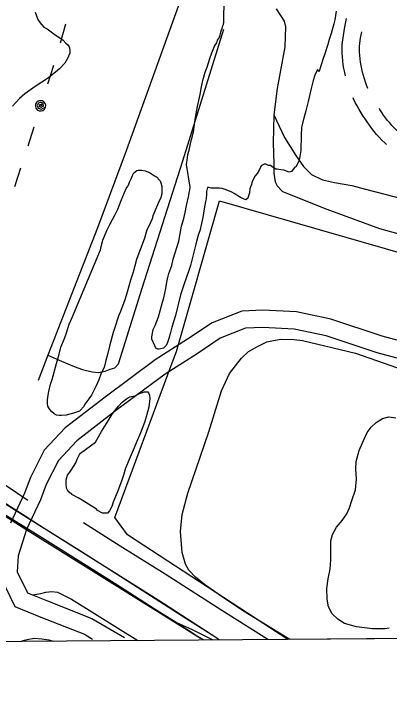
# Model space of a CAD drawing. Extents: x 3535183 to 3573198, y 534952 to 560562.
# Drawn here: x 3555683 to 3556330, y 540353 to 541559 of the extents above; entities that cross this region are included whole.
import ezdxf

# ---------------------------------------------------------------- set-up
doc = ezdxf.new("R2010")
doc.units = 0
for name, color, linetype in [('V-GRID-FRAM', 7, 'Continuous'), ('V-RAIL-TRAK', 7, 'Continuous'), ('V-ROAD-CNTR', 7, 'Continuous'), ('V-SITE-OTLN', 7, 'Continuous'), ('V-SITE-VEGE', 7, 'Continuous'), ('V-TOPO-SHOR', 7, 'Continuous'), ('V-UTIL-LINE', 7, 'Continuous')]:
    doc.layers.add(name, color=color, linetype=linetype)

msp = doc.modelspace()

# ---------------------------------------------------------------- linework, layer by layer
at = {"layer": 'V-GRID-FRAM'}
msp.add_lwpolyline([(3539245.8, 558535.3), (3570887.5, 558774.6), (3571033, 540592.1), (3539375.4, 540352.7), (3539245.8, 558535.3)], dxfattribs=at)
at = {"layer": 'V-RAIL-TRAK'}
for points in [[(3555703.7, 540672.1), (3555665.3, 540696), (3555564.5, 540760.5), (3555466.6, 540822.3), (3555343.8, 540900.7), (3555249.4, 540959.4), (3555149, 541023.9), (3555062, 541079.3), (3554963.2, 541140.7), (3554861.6, 541205.6), (3554762, 541267.5), (3554663.3, 541330.2), (3554567.6, 541390.6), (3554457.3, 541460.5), (3554385.8, 541506.1), (3554300.4, 541559.3), (3554215.9, 541612.1), (3554124.6, 541670.7), (3554057.8, 541713.1), (3554022.4, 541734.3), (3553983.3, 541760.5)], [(3556037, 540478.7), (3556025.2, 540487.2), (3555979.5, 540516), (3555873.5, 540583.7), (3555799.4, 540631), (3555735.2, 540671.2), (3555709.4, 540687.7), (3555708.5, 540688.3), (3555657.2, 540720.3)], [(3556120.7, 540479.3), (3556041.4, 540529.8), (3555944, 540592.4), (3555866.4, 540640.7), (3555803.1, 540680.9)], [(3556011, 540478.5), (3555996.3, 540487.1), (3555964.8, 540507.9), (3555924.7, 540532.7), (3555866.6, 540569.7), (3555802.8, 540609.8), (3555732.1, 540654.5), (3555703.7, 540672.1)], [(3556026.5, 540478.6), (3556011.6, 540485.7), (3555990, 540496.6), (3555965, 540507.8)]]:
    msp.add_lwpolyline(points, dxfattribs=at)
at = {"layer": 'V-ROAD-CNTR'}
for points in [[(3553094, 542323.9), (3553272.8, 542212.9), (3553590.2, 542013.6), (3554119.9, 541674.6), (3554432, 541476.2), (3554746.3, 541279.4), (3555165.2, 541010.6), (3555709.9, 540665.7), (3556004.8, 540481.7)], [(3556033.1, 540481.9), (3555931.5, 540547.3), (3555674.7, 540708.9), (3555418.6, 540867.3), (3554890.6, 541206.6), (3554614.6, 541378.1), (3554264.2, 541602.1), (3554112.8, 541698.6), (3554082.2, 541713.7), (3554048.6, 541727.5), (3554016.2, 541742.5)], [(3556255, 541451.8), (3556253.6, 541457.6), (3556252.3, 541464.3), (3556251.2, 541471), (3556250.3, 541477.8), (3556249.7, 541484.6), (3556249.2, 541491.4), (3556249, 541498.3), (3556249, 541506), (3556251.5, 541521.8), (3556254, 541536.5), (3556256.6, 541550.7)], [(3556293.7, 541430), (3556293.6, 541430.3), (3556291.4, 541435.7), (3556289.3, 541441.2), (3556287.5, 541446.8), (3556285.8, 541452.4), (3556284.3, 541458.1), (3556283, 541463.8), (3556281.8, 541469.6), (3556280.9, 541475.3), (3556280.2, 541481.2), (3556279.6, 541487), (3556279.2, 541492.9), (3556279, 541498.7), (3556279, 541503.7), (3556281.1, 541517), (3556282.9, 541527.7)], [(3556326, 541333.4), (3556322.7, 541336.4), (3556317.8, 541341.1), (3556313.2, 541345.9), (3556308.7, 541350.9), (3556304.4, 541356.1), (3556300.2, 541361.3), (3556296.3, 541366.8), (3556292.5, 541372.3), (3556289.2, 541377.5), (3556285.7, 541382.5), (3556281.9, 541388.3), (3556278.3, 541394.1), (3556275, 541400), (3556271.8, 541406.1), (3556268.8, 541412.2), (3556268, 541414)], [(3556386.3, 541329.1), (3556385.3, 541329.5), (3556380.2, 541332.1), (3556375.2, 541334.8), (3556370.3, 541337.7), (3556365.5, 541340.7), (3556360.8, 541344), (3556356.2, 541347.3), (3556351.7, 541350.8), (3556347.4, 541354.5), (3556343.2, 541358.3), (3556339.1, 541362.3), (3556335.1, 541366.4), (3556331.3, 541370.6), (3556327.7, 541375), (3556324.1, 541379.5), (3556320.8, 541384.1), (3556317.6, 541388.8), (3556314.2, 541394.1), (3556313.4, 541395.3)], [(3557427.4, 540530.4), (3557218, 540592), (3556741.8, 540740), (3556584.6, 540787.3), (3556554.3, 540829), (3556518.6, 540884.9), (3556482.3, 540927), (3556446.6, 540959.5), (3556408.2, 540978.9), (3556318.4, 541003), (3556229.5, 541032.2), (3556170.6, 541044.8), (3556112.4, 541047.5), (3556076.4, 541046.2), (3556024.8, 541026.1), (3555982.6, 540997.7), (3555926.7, 540961.9), (3555840.3, 540897.8), (3555771.2, 540844.5), (3555734.9, 540805.9), (3555711.3, 540758.9), (3555700.9, 540732), (3555676.8, 540680.3)], [(3556397.4, 540950.7), (3556309.8, 540974.2), (3556221.6, 541003.2), (3556166.7, 541015), (3556112.3, 541017.5), (3556082.5, 541016.4), (3556038.8, 540999.4), (3555999, 540972.6), (3555943.8, 540937.1), (3555858.4, 540873.9), (3555791.4, 540822.2), (3555759.7, 540788.5), (3555738.8, 540746.8), (3555728.5, 540720.2), (3555704.8, 540669.4), (3555690.5, 540624), (3555688.5, 540596.1), (3555706.5, 540560), (3555740.6, 540546.2), (3555817.5, 540515.8), (3555873.9, 540482.7)], [(3555658, 540590), (3555684.7, 540536.5), (3555729.5, 540518.3), (3555804.4, 540488.7), (3555818.7, 540480.3)]]:
    msp.add_lwpolyline(points, dxfattribs=at)
at = {"layer": 'V-SITE-OTLN'}
for p, q in [((3555963.2, 540976.4), (3556037.4, 541236.4)), ((3556037.4, 541236.4), (3556323.3, 541154.3)), ((3556323.3, 541154.3), (3556547.2, 541088.3)), ((3555954.2, 540952.1), (3555963.2, 540976.4)), ((3555856.9, 540690), (3555954.2, 540952.1)), ((3555878.6, 540659.8), (3555856.9, 540690)), ((3556155.7, 540479.6), (3555878.6, 540659.8)), ((3564149.4, 540540.1), (3556155.7, 540479.6))]:
    msp.add_line(p, q, dxfattribs=at)
at = {"layer": 'V-SITE-VEGE'}
for points in [[(3556092.7, 541264.6), (3556091, 541260.2), (3556089.8, 541256.8), (3556089.1, 541250.2), (3556087.9, 541245.2), (3556086.7, 541240.8), (3556083.3, 541238.1), (3556080, 541239.3), (3556073.9, 541242.2), (3556062.9, 541249.1), (3556059.1, 541251.4), (3556049.2, 541255.4), (3556042, 541257.3), (3556037.6, 541257.9), (3556023.1, 541258.2), (3556019.2, 541259.4), (3556017, 541259.4), (3556015.2, 541252.3), (3556015.1, 541247.8), (3556014.4, 541239.5), (3556013.2, 541235.1), (3556012.5, 541229), (3556011.3, 541222.3), (3556008.7, 541207.4), (3556006.3, 541197.4), (3556003.8, 541184.7), (3556000.9, 541176.9), (3555996.7, 541161.5), (3555990, 541133.8), (3555987.6, 541125), (3555984.6, 541116.1), (3555975.8, 541091.3), (3555970.5, 541074.2), (3555961.4, 541038.2), (3555955.4, 541018.3), (3555953, 541008.9), (3555950, 540999), (3555947.1, 540990.2), (3555944.8, 540986.3), (3555940.8, 540982), (3555933.5, 540980.4), (3555931.3, 540980.5), (3555928, 540982.2), (3555925.9, 540986.2), (3555921.1, 540997.4), (3555920.6, 541001.8), (3555923.1, 541014.6), (3555926.6, 541021.2), (3555932.4, 541036), (3555935.4, 541046.5), (3555939.1, 541061.5), (3555941.4, 541069.2), (3555945.1, 541085.3), (3555947, 541095.8), (3555947.7, 541101.9), (3555950.1, 541110.7), (3555955.4, 541124.5), (3555957.8, 541135.6), (3555967.3, 541166.5), (3555972.3, 541192.5), (3555975.9, 541205.8), (3555978.3, 541216.3), (3555980.8, 541228.5), (3555982.6, 541235.7), (3555984.5, 541245.7), (3555985.2, 541250.6), (3555986.4, 541255.1), (3555987, 541260.1), (3555980.6, 541299.1), (3555982.5, 541310.7), (3555983.2, 541316.3), (3555985, 541323.5), (3555987.4, 541334.5), (3555989.3, 541342.3), (3555992.9, 541355.5), (3555996.1, 541379.9), (3555999.9, 541399.3), (3556004.2, 541419.8), (3556006.7, 541433.1), (3556009.1, 541444.1), (3556012.7, 541458), (3556016.2, 541466.8), (3556021, 541481.7), (3556024.5, 541491.6), (3556029.2, 541503.2), (3556032.7, 541508.7), (3556034.4, 541513.7), (3556036.1, 541515.8), (3556037.9, 541519.7), (3556039.1, 541525.2), (3556040.9, 541531.3), (3556042.1, 541533), (3556042.7, 541536.8), (3556044.4, 541540.7), (3556045.1, 541544.6), (3556045.9, 541585.7)], [(3555719.7, 541561.8), (3555723.9, 541548.9), (3555727.7, 541543.8), (3555734.7, 541535.9), (3555740.2, 541533), (3555749.5, 541526.1), (3555755.6, 541521.6), (3555758.9, 541519.8), (3555767.6, 541513.5), (3555772.5, 541508.4), (3555775.8, 541505.6), (3555778, 541502.2), (3555779, 541500), (3555779.5, 541495), (3555779.4, 541491.1), (3555775.3, 541481.7), (3555770.7, 541474), (3555761.6, 541464.2), (3555758.2, 541460.9), (3555742.4, 541448.5), (3555719.3, 541433.4), (3555701.8, 541420.9), (3555692.8, 541412.8), (3555680.3, 541399.7)], [(3556238.9, 541563.4), (3556236.4, 541548.5), (3556234.6, 541541.8), (3556232.1, 541531.3), (3556230.3, 541525.2), (3556226.8, 541514.7), (3556224.4, 541505.9), (3556219.6, 541489.9), (3556216.1, 541479.9), (3556210.1, 541461.7), (3556209.5, 541459.5), (3556206.8, 541462.9), (3556202.2, 541453), (3556199.2, 541443.6), (3556195.6, 541430.3), (3556190.7, 541407.6), (3556186.5, 541391.6), (3556181.1, 541372.8), (3556179.2, 541362.9), (3556178.4, 541349.5), (3556177.8, 541322.9), (3556175.9, 541309.6), (3556174.1, 541303.5), (3556169.5, 541295.2), (3556167.8, 541294.2), (3556161.6, 541287.1), (3556157.6, 541286), (3556148.8, 541289), (3556143.3, 541289.7), (3556137.2, 541290.9), (3556134.9, 541290.9), (3556130, 541293.8), (3556125.6, 541297.2), (3556122.3, 541297.3), (3556117.3, 541299.6), (3556114.6, 541299.7), (3556109.5, 541296.5), (3556106.6, 541290.4), (3556102.6, 541283.3), (3556099.1, 541279.4), (3556093.9, 541269.5), (3556092.7, 541264.6)]]:
    msp.add_lwpolyline(points, dxfattribs=at)
for points in [[(3555832, 541152), (3555833.2, 541157.6), (3555836.2, 541168.6), (3555843.2, 541185.2), (3555848.4, 541195.6), (3555857.7, 541212.7), (3555862.3, 541222), (3555868.2, 541236.9), (3555876.4, 541257.3), (3555879.8, 541262.2), (3555881, 541265), (3555882.1, 541268.3), (3555883.9, 541272.2), (3555885, 541274.4), (3555887.4, 541279.9), (3555889.7, 541284.8), (3555894.8, 541288.6), (3555897, 541289.1), (3555903.1, 541289), (3555909.2, 541288.3), (3555914.2, 541286.5), (3555918.6, 541284.2), (3555925.7, 541279.6), (3555930.7, 541276.8), (3555931.7, 541274.5), (3555935, 541270.6), (3555936.6, 541267.2), (3555938.1, 541261.6), (3555937.9, 541248.3), (3555936.1, 541242.2), (3555932.6, 541233.4), (3555930.8, 541229.5), (3555922.6, 541210.2), (3555921.4, 541205.2), (3555916.2, 541193.7), (3555912.1, 541186), (3555908, 541171.6), (3555903.9, 541161.1), (3555898.5, 541146.2), (3555894.4, 541135.2), (3555888.4, 541113.1), (3555884.2, 541099.3), (3555878.3, 541078.8), (3555874.1, 541065.6), (3555867, 541045.2), (3555864.1, 541039.1), (3555855.8, 541014.3), (3555854.1, 541009.3), (3555848.1, 540987.7), (3555845, 540973.4), (3555840.8, 540958.4), (3555838.4, 540949), (3555833.7, 540939.1), (3555829.6, 540927.5), (3555825, 540917.1), (3555821.5, 540910.5), (3555816.8, 540901.1), (3555806, 540886.3), (3555803.1, 540880.8), (3555798, 540875.4), (3555796.3, 540873.7), (3555785.6, 540870.1), (3555772.8, 540866.4), (3555765, 540866), (3555761.1, 540866.1), (3555756.1, 540866.8), (3555752.3, 540869.1), (3555747.9, 540873.1), (3555744.6, 540876.5), (3555741.4, 540882.1), (3555741, 540886.5), (3555741.1, 540893.2), (3555741.8, 540901), (3555743, 540907.1), (3555746.1, 540919.8), (3555749, 540928.1), (3555756.3, 540955.7), (3555761, 540971.7), (3555764.1, 540983.9), (3555769.9, 540998.8), (3555773.5, 541008.7), (3555778.2, 541023.6), (3555783.5, 541035.2)], [(3555823.5, 540819.8), (3555833.9, 540838.5), (3555845.4, 540856.6), (3555852.3, 540868.2), (3555863.1, 540881.8), (3555869.4, 540888.9), (3555877.3, 540894.9), (3555882.4, 540898.1), (3555891.9, 540900.1), (3555898.6, 540903.3), (3555907.6, 540906.5), (3555911.5, 540907), (3555913.7, 540906.9), (3555915.3, 540905.2), (3555916.9, 540901.3), (3555917.3, 540895.2), (3555915.9, 540880.2), (3555912.3, 540867.5), (3555908.2, 540853.7), (3555900, 540833.3), (3555895.9, 540823.9), (3555888.8, 540806.3), (3555880.1, 540785.9), (3555874.8, 540773.2), (3555872.4, 540764.9), (3555868.3, 540752.8), (3555865.9, 540745), (3555861.8, 540734), (3555858.3, 540726.3), (3555854.2, 540716.4), (3555851.8, 540709.2), (3555847.8, 540701.5), (3555844.4, 540697.7), (3555839.4, 540697.2), (3555835.5, 540697.3), (3555827.2, 540701.9), (3555825.1, 540704.2), (3555816.3, 540709.9), (3555800.9, 540719.7), (3555793.8, 540723.7), (3555782.8, 540729.5), (3555778.4, 540733.5), (3555775.2, 540737.4), (3555773.6, 540740.8), (3555773.2, 540748.6), (3555773.3, 540754.7), (3555775.1, 540763), (3555777.4, 540765.7), (3555781.4, 540771.8), (3555789.5, 540784.4), (3555791.8, 540790.5), (3555795.9, 540798.7), (3555797.6, 540800.9)]]:
    msp.add_lwpolyline(points, close=True, dxfattribs=at)
at = {"layer": 'V-TOPO-SHOR'}
for points in [[(3556280.1, 542418.4), (3556207.7, 542224.3), (3556091.4, 541911.4), (3555989.9, 541637.9), (3555876.8, 541322.3)], [(3556135.3, 541567.8), (3556149, 541546.1), (3556151.5, 541536.7), (3556150.1, 541501.8), (3556137.2, 541430.3), (3556131.6, 541384.8), (3556129.9, 541336.6), (3556131.2, 541300.3), (3556131.6, 541284.2), (3556133.9, 541268.8), (3556137.1, 541262), (3556146.3, 541252.4), (3556222.8, 541222), (3556313.4, 541188.7), (3556497.4, 541138), (3556640, 541091.5), (3556724.7, 541067), (3556782, 541050.4), (3556989.4, 540991.8), (3557162, 540937.3), (3557178.6, 540930.3), (3557199.9, 540923.8), (3557210.6, 540920.9), (3557226.6, 540917.9)], [(3555741.6, 540970.1), (3555764.9, 540959.6), (3555786.8, 540950.4), (3555801.4, 540945.4), (3555818.1, 540941), (3555828.8, 540940.2), (3555840.3, 540942.6), (3555849.1, 540945.8), (3555857.2, 540948.3), (3555863.3, 540954.9), (3555904.2, 541085.5), (3555974.4, 541305.4), (3556044.8, 541532.6)], [(3556131.6, 541384.8), (3556149.6, 541345.6), (3556169.1, 541314.3), (3556182.7, 541295.3), (3556196.6, 541281.6), (3556215.1, 541272.5), (3556235.8, 541268), (3556265.9, 541262.7), (3556289.3, 541256.2), (3556356, 541239.4), (3556443.9, 541212.2), (3556487.2, 541197.9), (3556614.4, 541152.4), (3556666.3, 541133.2), (3556683.6, 541124.8), (3556702.7, 541107), (3556709.8, 541096.8), (3556724.7, 541067)], [(3554787, 541340.9), (3554915.4, 541254.1), (3555075.6, 541154.2), (3555258.4, 541039.2), (3555414.7, 540944.8), (3555446.4, 540920), (3555476.1, 540897.3), (3555504.5, 540877.3), (3555523, 540862.1), (3555536.8, 540848.4), (3555544, 540838.2), (3555553.7, 540821.9), (3555568.2, 540810.2), (3555626.5, 540774.2), (3555707.1, 540720)], [(3555876.8, 541322.3), (3555827.2, 541189.9), (3555741.6, 540970.1), (3555724.6, 540926.4)], [(3556159.2, 540479.6), (3556079, 540528.2), (3556047.9, 540549), (3556011.5, 540574.5), (3555996.3, 540586.9), (3555984.5, 540599.2), (3555978.7, 540609.4), (3555973, 540629.7), (3555970.4, 540665.9), (3555973, 540695.4), (3555983.2, 540732.1), (3556018.9, 540838), (3556041.1, 540908.6), (3556055.1, 540938.5), (3556075.8, 540964.9), (3556087.4, 540976.1), (3556103, 540985.1), (3556119.3, 540992.8), (3556128, 540994.7), (3556143.5, 540997.7), (3556166.3, 540997.2), (3556181, 540995.6), (3556272.4, 540973.6), (3556367.7, 540940.2)], [(3556330.3, 540498.8), (3556322.8, 540497.8), (3556301.6, 540497.8), (3556274.2, 540501.1), (3556253.5, 540507.1), (3556241.9, 540514.8), (3556231.9, 540523.6), (3556225.5, 540535.9), (3556223.4, 540549.3), (3556222.6, 540567.4), (3556225.3, 540584.2), (3556228.8, 540601), (3556229.5, 540616.7), (3556229.8, 540633.9), (3556229.8, 540650), (3556232.3, 540660.6), (3556239.3, 540673.4), (3556249.3, 540684.6), (3556257.4, 540696.6), (3556261.6, 540706.7), (3556266.1, 540719.2), (3556272, 540737.9), (3556274, 540756.3), (3556272.8, 540773.6), (3556273.4, 540786.5), (3556278.5, 540805.6), (3556285.9, 540822.8), (3556292.1, 540836.8), (3556299.4, 540846), (3556307.8, 540854.1), (3556318.9, 540860.9), (3556330, 540863.9), (3556342.1, 540862)], [(3555715.5, 540556.3), (3555729.4, 540558.8), (3555738.2, 540561.3), (3555748.3, 540562.5), (3555758.3, 540560.9), (3555782.2, 540549), (3555896.4, 540477.6)], [(3555694.4, 540476.1), (3555701, 540478.6), (3555705.8, 540479.8), (3555717.9, 540481.6), (3555731.3, 540480.7), (3555743.3, 540479.1), (3555750.4, 540476.5)]]:
    msp.add_lwpolyline(points, dxfattribs=at)
at = {"layer": 'V-UTIL-LINE'}
for points in [[(3555772, 541540.8), (3555762.6, 541508.2)], [(3555751.2, 541469.9), (3555740.8, 541437.5)], [(3555728.9, 541400.3), (3555731.7, 541401.2), (3555729.8, 541402.6), (3555727.2, 541401.7), (3555726.7, 541398.9), (3555729.8, 541397.7), (3555734.1, 541399.7), (3555733.6, 541403.9), (3555729.5, 541406.6), (3555725.3, 541404.7), (3555723.1, 541400.9), (3555724.8, 541396.4), (3555730, 541394.4), (3555737.5, 541397.6), (3555737.9, 541401.1), (3555736.9, 541404.4), (3555734.7, 541407.2), (3555731.7, 541408.9), (3555728.2, 541409.3), (3555724.8, 541408.3), (3555722.1, 541406.1), (3555720.4, 541403.1), (3555720, 541399.6), (3555720.9, 541396.2), (3555723.1, 541393.5), (3555726.2, 541391.7), (3555729.7, 541391.4), (3555733, 541392.3), (3555735.8, 541394.5), (3555737.5, 541397.6)], [(3555717, 541363.2), (3555706.7, 541330.8)], [(3555694.5, 541292.7), (3555684.1, 541260.3)]]:
    msp.add_lwpolyline(points, dxfattribs=at)

doc.saveas('drawing.dxf')
